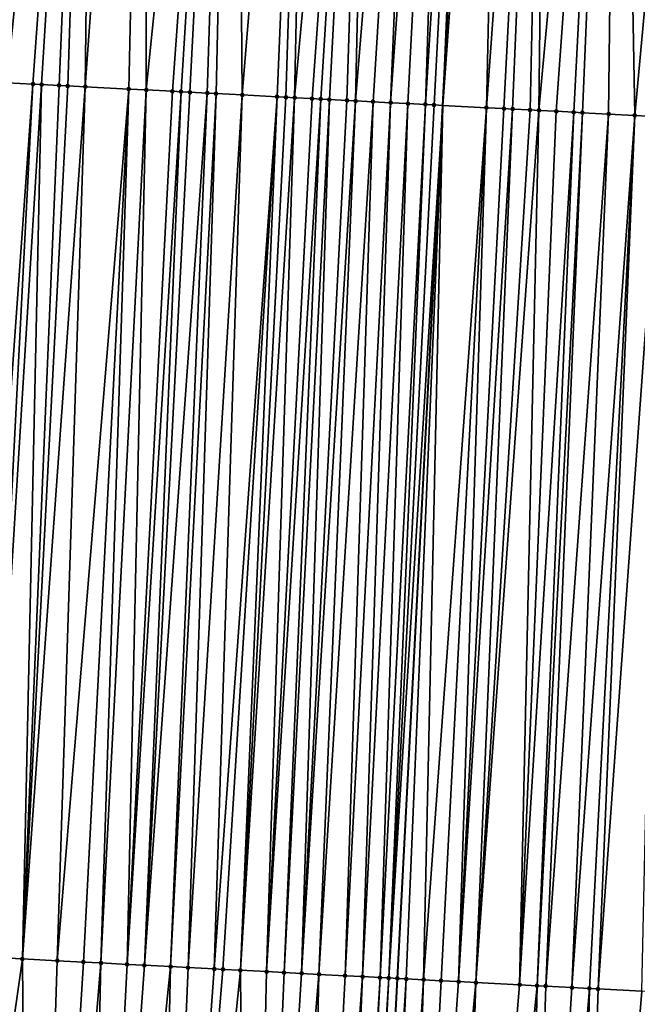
# Model space of a CAD drawing. Header units: feet. Extents: x 2004186 to 2014793, y 836912 to 864902.
# Tile 168 of 974: x 2010497 to 2010511, y 841769 to 841791. Entities that reach past the tile are written whole.
import ezdxf

# ---------------------------------------------------------------- set-up
doc = ezdxf.new("R2010")
doc.units = ezdxf.units.FT
doc.header["$LTSCALE"] = 100
doc.header["$MEASUREMENT"] = 0
for name, color, linetype, lineweight in [('GPL_Skip Line', 2, 'Continuous', 40), ('Road Shots', 4, 'Continuous', 200), ('Road X-Section', 30, 'Continuous', 13)]:
    doc.layers.add(name, color=color, linetype=linetype, lineweight=lineweight)
doc.layers.add('I-77 SB_MM21-27-Surface-TIN', color=7, linetype='Continuous')

msp = doc.modelspace()

# ---------------------------------------------------------------- linework, layer by layer
at = {"layer": 'GPL_Skip Line'}
msp.add_polyline3d([(2010500.497804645, 841629.2494447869, 358.1106486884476), (2010501.171042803, 841649.2346631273, 358.4630833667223), (2010501.844266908, 841669.2194642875, 358.8488537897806), (2010502.517505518, 841689.2046960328, 359.2115603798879), (2010503.190721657, 841709.1892607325, 359.5911526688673), (2010503.86392748, 841729.1735192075, 359.9783854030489), (2010504.736035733, 841749.1497157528, 360.3659574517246), (2010505.775218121, 841769.1207228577, 360.7669388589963), (2010506.814449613, 841789.0937045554, 361.1414845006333), (2010507.850413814, 841809.0650249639, 361.5016049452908), (2010508.88304092, 841829.0349411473, 361.8464383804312), (2010509.915699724, 841849.005470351, 362.1803238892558), (2010510.977430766, 841868.9736087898, 362.541212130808), (2010512.102574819, 841888.9382862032, 362.9095536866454), (2010513.262173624, 841908.9017766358, 363.2277621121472)], dxfattribs=at)
at = {"layer": 'I-77 SB_MM21-27-Surface-TIN', "color": 128, "linetype": 'ByBlock', "lineweight": -2}
for points in [[(2010498.862294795, 841809.5273263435, 361.6412587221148), (2010497.06466728, 841809.6197148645, 361.6732631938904), (2010496.827956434, 841789.6133228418, 361.3019883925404)], [(2010498.862294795, 841809.5273263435, 361.6412587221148), (2010496.827956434, 841789.6133228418, 361.3019883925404), (2010497.427145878, 841789.5821457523, 361.2911676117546)], [(2010498.862294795, 841809.5273263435, 361.6412587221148), (2010497.427145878, 841789.5821457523, 361.2911676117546), (2010497.626875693, 841789.5717533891, 361.2898800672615)], [(2010498.862294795, 841809.5273263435, 361.6412587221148), (2010497.626875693, 841789.5717533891, 361.2898800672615), (2010498.026335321, 841789.5509686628, 361.2911401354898)], [(2010498.862294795, 841809.5273263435, 361.6412587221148), (2010498.026335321, 841789.5509686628, 361.2911401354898), (2010498.226065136, 841789.5405762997, 361.2894943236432)], [(2010498.862294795, 841809.5273263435, 361.6412587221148), (2010498.226065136, 841789.5405762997, 361.2894943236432), (2010498.625524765, 841789.5197915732, 361.2798708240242)], [(2010500.060708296, 841809.4656403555, 361.6252386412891), (2010498.862294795, 841809.5273263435, 361.6412587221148), (2010498.625524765, 841789.5197915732, 361.2798708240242)], [(2010500.060708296, 841809.4656403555, 361.6252386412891), (2010498.625524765, 841789.5197915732, 361.2798708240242), (2010499.624173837, 841789.4678297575, 361.2469508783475)], [(2010500.060708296, 841809.4656403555, 361.6252386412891), (2010499.624173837, 841789.4678297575, 361.2469508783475), (2010500.023633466, 841789.447045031, 361.2419731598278)], [(2010502.058066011, 841809.3628667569, 361.5964730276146), (2010500.060708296, 841809.4656403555, 361.6252386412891), (2010500.023633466, 841789.447045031, 361.2419731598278)], [(2010502.058066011, 841809.3628667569, 361.5964730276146), (2010500.023633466, 841789.447045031, 361.2419731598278), (2010500.622822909, 841789.4158679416, 361.2399327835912)], [(2010502.058066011, 841809.3628667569, 361.5964730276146), (2010500.622822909, 841789.4158679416, 361.2399327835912), (2010500.822552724, 841789.4054755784, 361.2364771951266)], [(2010502.058066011, 841809.3628667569, 361.5964730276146), (2010500.822552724, 841789.4054755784, 361.2364771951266), (2010501.022282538, 841789.3950832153, 361.2351067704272)], [(2010502.058066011, 841809.3628667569, 361.5964730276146), (2010501.022282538, 841789.3950832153, 361.2351067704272), (2010501.421742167, 841789.3742984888, 361.2364172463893)], [(2010502.058066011, 841809.3628667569, 361.5964730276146), (2010501.421742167, 841789.3742984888, 361.2364172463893), (2010501.621471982, 841789.3639061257, 361.2333588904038)], [(2010502.058066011, 841809.3628667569, 361.5964730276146), (2010501.621471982, 841789.3639061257, 361.2333588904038), (2010502.220661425, 841789.3327290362, 361.2157628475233)], [(2010503.855694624, 841809.270499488, 361.5632620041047), (2010502.058066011, 841809.3628667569, 361.5964730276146), (2010502.220661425, 841789.3327290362, 361.2157628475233)], [(2010503.855694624, 841809.270499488, 361.5632620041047), (2010502.220661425, 841789.3327290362, 361.2157628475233), (2010503.019580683, 841789.2911595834, 361.1988437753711)], [(2010503.855694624, 841809.270499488, 361.5632620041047), (2010503.019580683, 841789.2911595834, 361.1988437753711), (2010503.219310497, 841789.2807672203, 361.1970402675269)], [(2010503.855694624, 841809.270499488, 361.5632620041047), (2010503.219310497, 841789.2807672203, 361.1970402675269), (2010503.419040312, 841789.2703748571, 361.1921082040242)], [(2010505.253845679, 841809.1985706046, 361.5424087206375), (2010503.855694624, 841809.270499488, 361.5632620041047), (2010503.419040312, 841789.2703748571, 361.1921082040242)], [(2010505.253845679, 841809.1985706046, 361.5424087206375), (2010503.419040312, 841789.2703748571, 361.1921082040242), (2010503.818499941, 841789.2495901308, 361.1752411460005)], [(2010505.253845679, 841809.1985706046, 361.5424087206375), (2010503.818499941, 841789.2495901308, 361.1752411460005), (2010504.018229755, 841789.2391977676, 361.1698500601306)], [(2010505.253845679, 841809.1985706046, 361.5424087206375), (2010504.018229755, 841789.2391977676, 361.1698500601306), (2010504.21795957, 841789.2288054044, 361.1668207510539)], [(2010505.253845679, 841809.1985706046, 361.5424087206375), (2010504.21795957, 841789.2288054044, 361.1668207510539), (2010504.617419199, 841789.2080206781, 361.1650270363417)], [(2010505.253845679, 841809.1985706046, 361.5424087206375), (2010504.617419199, 841789.2080206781, 361.1650270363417), (2010504.817149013, 841789.197628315, 361.161737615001)], [(2010506.452262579, 841809.1369503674, 361.5226557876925), (2010505.253845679, 841809.1985706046, 361.5424087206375), (2010504.817149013, 841789.197628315, 361.161737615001)], [(2010506.452262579, 841809.1369503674, 361.5226557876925), (2010504.817149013, 841789.197628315, 361.161737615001), (2010505.216608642, 841789.1768435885, 361.1517894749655)], [(2010506.452262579, 841809.1369503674, 361.5226557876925), (2010505.216608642, 841789.1768435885, 361.1517894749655), (2010505.616068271, 841789.1560588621, 361.1468665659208)], [(2010507.051468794, 841809.1060970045, 361.5152344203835), (2010506.452262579, 841809.1369503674, 361.5226557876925), (2010505.616068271, 841789.1560588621, 361.1468665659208)], [(2010507.051468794, 841809.1060970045, 361.5152344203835), (2010505.616068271, 841789.1560588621, 361.1468665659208), (2010506.0155279, 841789.135274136, 361.1471244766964)], [(2010507.051468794, 841809.1060970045, 361.5152344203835), (2010506.0155279, 841789.135274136, 361.1471244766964), (2010506.414987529, 841789.1144894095, 361.1485823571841)], [(2010507.650676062, 841809.0752640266, 361.5066557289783), (2010507.051468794, 841809.1060970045, 361.5152344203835), (2010506.414987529, 841789.1144894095, 361.1485823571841)], [(2010507.650676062, 841809.0752640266, 361.5066557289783), (2010506.414987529, 841789.1144894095, 361.1485823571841), (2010506.614717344, 841789.1040970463, 361.1464077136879)], [(2010507.650676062, 841809.0752640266, 361.5066557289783), (2010506.614717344, 841789.1040970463, 361.1464077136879), (2010506.814449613, 841789.0937045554, 361.1414845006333)], [(2010507.650676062, 841809.0752640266, 361.5066557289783), (2010506.814449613, 841789.0937045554, 361.1414845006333), (2010507.850413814, 841809.0650249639, 361.5016049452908)], [(2010508.249889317, 841809.0445468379, 361.4915033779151), (2010507.850413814, 841809.0650249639, 361.5016049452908), (2010506.814449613, 841789.0937045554, 361.1414845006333)], [(2010508.249889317, 841809.0445468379, 361.4915033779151), (2010506.814449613, 841789.0937045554, 361.1414845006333), (2010507.81309623, 841789.0417428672, 361.116868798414)], [(2010509.24857236, 841808.9932409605, 361.4725264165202), (2010508.249889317, 841809.0445468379, 361.4915033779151), (2010507.81309623, 841789.0417428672, 361.116868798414)], [(2010509.24857236, 841808.9932409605, 361.4725264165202), (2010507.81309623, 841789.0417428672, 361.116868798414), (2010508.212555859, 841789.020958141, 361.1035083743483)], [(2010509.24857236, 841808.9932409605, 361.4725264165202), (2010508.212555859, 841789.020958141, 361.1035083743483), (2010508.412285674, 841789.0105657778, 361.1009146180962)], [(2010509.24857236, 841808.9932409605, 361.4725264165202), (2010508.412285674, 841789.0105657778, 361.1009146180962), (2010508.811745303, 841788.9897810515, 361.1006672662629)], [(2010509.24857236, 841808.9932409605, 361.4725264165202), (2010508.811745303, 841788.9897810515, 361.1006672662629), (2010509.011475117, 841788.9793886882, 361.0960804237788)], [(2010510.846460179, 841808.9110539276, 361.4477059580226), (2010509.24857236, 841808.9932409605, 361.4725264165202), (2010509.011475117, 841788.9793886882, 361.0960804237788)], [(2010510.846460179, 841808.9110539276, 361.4477059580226), (2010509.011475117, 841788.9793886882, 361.0960804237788), (2010509.410934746, 841788.9586039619, 361.0835132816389)], [(2010510.846460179, 841808.9110539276, 361.4477059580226), (2010509.410934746, 841788.9586039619, 361.0835132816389), (2010509.810394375, 841788.9378192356, 361.0785590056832)], [(2010510.846460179, 841808.9110539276, 361.4477059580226), (2010509.810394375, 841788.9378192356, 361.0785590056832), (2010510.01012419, 841788.9274268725, 361.0789627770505)], [(2010510.846460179, 841808.9110539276, 361.4477059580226), (2010510.01012419, 841788.9274268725, 361.0789627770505), (2010510.609313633, 841788.8962497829, 361.0702326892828)], [(2010510.846460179, 841808.9110539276, 361.4477059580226), (2010510.609313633, 841788.8962497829, 361.0702326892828), (2010511.208503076, 841788.8650726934, 361.0674045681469)], [(2010513.043549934, 841808.7979307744, 361.4201624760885), (2010510.846460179, 841808.9110539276, 361.4477059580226), (2010511.208503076, 841788.8650726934, 361.0674045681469)], [(2010513.043549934, 841808.7979307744, 361.4201624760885), (2010511.208503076, 841788.8650726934, 361.0674045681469), (2010511.807692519, 841788.8338956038, 361.0580866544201)], [(2010497.427145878, 841789.5821457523, 361.2911676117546), (2010496.827956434, 841789.6133228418, 361.3019883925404), (2010495.988449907, 841769.6299489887, 360.9098908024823)], [(2010497.427145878, 841789.5821457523, 361.2911676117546), (2010495.988449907, 841769.6299489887, 360.9098908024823), (2010496.387909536, 841769.6091642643, 360.9109119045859)], [(2010497.626875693, 841789.5717533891, 361.2898800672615), (2010497.427145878, 841789.5821457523, 361.2911676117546), (2010496.387909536, 841769.6091642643, 360.9109119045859)], [(2010497.626875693, 841789.5717533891, 361.2898800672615), (2010496.387909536, 841769.6091642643, 360.9109119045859), (2010497.186828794, 841769.5675948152, 360.8934527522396)], [(2010498.026335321, 841789.5509686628, 361.2911401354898), (2010497.626875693, 841789.5717533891, 361.2898800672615), (2010497.186828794, 841769.5675948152, 360.8934527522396)], [(2010498.226065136, 841789.5405762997, 361.2894943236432), (2010498.026335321, 841789.5509686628, 361.2911401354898), (2010497.186828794, 841769.5675948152, 360.8934527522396)], [(2010498.625524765, 841789.5197915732, 361.2798708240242), (2010498.226065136, 841789.5405762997, 361.2894943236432), (2010497.186828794, 841769.5675948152, 360.8934527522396)], [(2010498.625524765, 841789.5197915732, 361.2798708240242), (2010497.186828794, 841769.5675948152, 360.8934527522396), (2010497.985748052, 841769.526025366, 360.8849463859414)], [(2010499.624173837, 841789.4678297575, 361.2469508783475), (2010498.625524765, 841789.5197915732, 361.2798708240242), (2010497.985748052, 841769.526025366, 360.8849463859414)], [(2010499.624173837, 841789.4678297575, 361.2469508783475), (2010497.985748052, 841769.526025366, 360.8849463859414), (2010498.584937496, 841769.4948482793, 360.8767526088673)], [(2010499.624173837, 841789.4678297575, 361.2469508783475), (2010498.584937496, 841769.4948482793, 360.8767526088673), (2010498.984397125, 841769.4740635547, 360.8689802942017)], [(2010500.023633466, 841789.447045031, 361.2419731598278), (2010499.624173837, 841789.4678297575, 361.2469508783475), (2010498.984397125, 841769.4740635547, 360.8689802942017)], [(2010500.023633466, 841789.447045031, 361.2419731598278), (2010498.984397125, 841769.4740635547, 360.8689802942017), (2010499.583586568, 841769.4428864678, 360.85976403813)], [(2010500.622822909, 841789.4158679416, 361.2399327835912), (2010500.023633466, 841789.447045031, 361.2419731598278), (2010499.583586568, 841769.4428864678, 360.85976403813)], [(2010500.822552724, 841789.4054755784, 361.2364771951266), (2010500.622822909, 841789.4158679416, 361.2399327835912), (2010499.583586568, 841769.4428864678, 360.85976403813)], [(2010500.822552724, 841789.4054755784, 361.2364771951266), (2010499.583586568, 841769.4428864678, 360.85976403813), (2010499.983046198, 841769.4221017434, 360.8500538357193)], [(2010501.022282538, 841789.3950832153, 361.2351067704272), (2010500.822552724, 841789.4054755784, 361.2364771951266), (2010499.983046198, 841769.4221017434, 360.8500538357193)], [(2010501.421742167, 841789.3742984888, 361.2364172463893), (2010501.022282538, 841789.3950832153, 361.2351067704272), (2010499.983046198, 841769.4221017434, 360.8500538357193)], [(2010501.421742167, 841789.3742984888, 361.2364172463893), (2010499.983046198, 841769.4221017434, 360.8500538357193), (2010500.582235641, 841769.3909246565, 360.8398990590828)], [(2010501.621471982, 841789.3639061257, 361.2333588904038), (2010501.421742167, 841789.3742984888, 361.2364172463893), (2010500.582235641, 841769.3909246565, 360.8398990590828)], [(2010501.621471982, 841789.3639061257, 361.2333588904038), (2010500.582235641, 841769.3909246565, 360.8398990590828), (2010500.98169527, 841769.3701399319, 360.8251392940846)], [(2010502.220661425, 841789.3327290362, 361.2157628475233), (2010501.621471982, 841789.3639061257, 361.2333588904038), (2010500.98169527, 841769.3701399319, 360.8251392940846)], [(2010502.220661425, 841789.3327290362, 361.2157628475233), (2010500.98169527, 841769.3701399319, 360.8251392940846), (2010501.580884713, 841769.3389628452, 360.8223962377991)], [(2010503.019580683, 841789.2911595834, 361.1988437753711), (2010502.220661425, 841789.3327290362, 361.2157628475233), (2010501.580884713, 841769.3389628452, 360.8223962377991)], [(2010503.019580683, 841789.2911595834, 361.1988437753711), (2010501.580884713, 841769.3389628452, 360.8223962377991), (2010501.780614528, 841769.328570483, 360.8187708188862)], [(2010503.019580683, 841789.2911595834, 361.1988437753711), (2010501.780614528, 841769.328570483, 360.8187708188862), (2010502.180074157, 841769.3077857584, 360.8047407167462)], [(2010503.219310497, 841789.2807672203, 361.1970402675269), (2010503.019580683, 841789.2911595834, 361.1988437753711), (2010502.180074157, 841769.3077857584, 360.8047407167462)], [(2010503.419040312, 841789.2703748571, 361.1921082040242), (2010503.219310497, 841789.2807672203, 361.1970402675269), (2010502.180074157, 841769.3077857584, 360.8047407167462)], [(2010503.419040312, 841789.2703748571, 361.1921082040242), (2010502.180074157, 841769.3077857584, 360.8047407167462), (2010502.779263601, 841769.2766086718, 360.7979527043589)], [(2010503.818499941, 841789.2495901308, 361.1752411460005), (2010503.419040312, 841789.2703748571, 361.1921082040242), (2010502.779263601, 841769.2766086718, 360.7979527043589)], [(2010504.018229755, 841789.2391977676, 361.1698500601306), (2010503.818499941, 841789.2495901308, 361.1752411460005), (2010502.779263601, 841769.2766086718, 360.7979527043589)], [(2010504.018229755, 841789.2391977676, 361.1698500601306), (2010502.779263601, 841769.2766086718, 360.7979527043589), (2010503.17872323, 841769.2558239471, 360.7966566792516)], [(2010504.21795957, 841789.2288054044, 361.1668207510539), (2010504.018229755, 841789.2391977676, 361.1698500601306), (2010503.17872323, 841769.2558239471, 360.7966566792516)], [(2010504.21795957, 841789.2288054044, 361.1668207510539), (2010503.17872323, 841769.2558239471, 360.7966566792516), (2010503.578182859, 841769.2350392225, 360.786062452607)], [(2010504.617419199, 841789.2080206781, 361.1650270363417), (2010504.21795957, 841789.2288054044, 361.1668207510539), (2010503.578182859, 841769.2350392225, 360.786062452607)], [(2010504.817149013, 841789.197628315, 361.161737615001), (2010504.617419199, 841789.2080206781, 361.1650270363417), (2010503.578182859, 841769.2350392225, 360.786062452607)], [(2010504.817149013, 841789.197628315, 361.161737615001), (2010503.578182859, 841769.2350392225, 360.786062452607), (2010503.977642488, 841769.2142544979, 360.7866934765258)], [(2010505.216608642, 841789.1768435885, 361.1517894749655), (2010504.817149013, 841789.197628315, 361.161737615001), (2010503.977642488, 841769.2142544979, 360.7866934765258)], [(2010505.216608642, 841789.1768435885, 361.1517894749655), (2010503.977642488, 841769.2142544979, 360.7866934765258), (2010504.576831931, 841769.1830774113, 360.7819862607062)], [(2010505.616068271, 841789.1560588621, 361.1468665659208), (2010505.216608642, 841789.1768435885, 361.1517894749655), (2010504.576831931, 841769.1830774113, 360.7819862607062)], [(2010505.616068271, 841789.1560588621, 361.1468665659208), (2010504.576831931, 841769.1830774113, 360.7819862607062), (2010504.97629156, 841769.1622926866, 360.7709615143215)], [(2010506.0155279, 841789.135274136, 361.1471244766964), (2010505.616068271, 841789.1560588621, 361.1468665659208), (2010504.97629156, 841769.1622926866, 360.7709615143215)], [(2010506.0155279, 841789.135274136, 361.1471244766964), (2010504.97629156, 841769.1622926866, 360.7709615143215), (2010505.375751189, 841769.141507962, 360.7680186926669)], [(2010506.414987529, 841789.1144894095, 361.1485823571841), (2010506.0155279, 841789.135274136, 361.1471244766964), (2010505.375751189, 841769.141507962, 360.7680186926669)], [(2010506.414987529, 841789.1144894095, 361.1485823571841), (2010505.375751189, 841769.141507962, 360.7680186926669), (2010505.575481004, 841769.1311155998, 360.7686107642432)], [(2010506.614717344, 841789.1040970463, 361.1464077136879), (2010506.414987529, 841789.1144894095, 361.1485823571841), (2010505.575481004, 841769.1311155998, 360.7686107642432)], [(2010506.614717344, 841789.1040970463, 361.1464077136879), (2010505.575481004, 841769.1311155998, 360.7686107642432), (2010506.814449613, 841789.0937045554, 361.1414845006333)], [(2010505.575481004, 841769.1311155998, 360.7686107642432), (2010505.775218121, 841769.1207228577, 360.7669388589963), (2010506.814449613, 841789.0937045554, 361.1414845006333)], [(2010505.974940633, 841769.1103308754, 360.7610385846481), (2010506.814449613, 841789.0937045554, 361.1414845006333), (2010505.775218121, 841769.1207228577, 360.7669388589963)], [(2010506.374400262, 841769.0895461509, 360.7442282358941), (2010506.814449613, 841789.0937045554, 361.1414845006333), (2010505.974940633, 841769.1103308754, 360.7610385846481)], [(2010507.81309623, 841789.0417428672, 361.116868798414), (2010506.814449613, 841789.0937045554, 361.1414845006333), (2010506.374400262, 841769.0895461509, 360.7442282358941)], [(2010507.81309623, 841789.0417428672, 361.116868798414), (2010506.374400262, 841769.0895461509, 360.7442282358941), (2010506.773859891, 841769.0687614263, 360.7371933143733)], [(2010507.81309623, 841789.0417428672, 361.116868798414), (2010506.773859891, 841769.0687614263, 360.7371933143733), (2010507.17331952, 841769.0479767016, 360.7263012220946)], [(2010508.212555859, 841789.020958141, 361.1035083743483), (2010507.81309623, 841789.0417428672, 361.116868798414), (2010507.17331952, 841769.0479767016, 360.7263012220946)], [(2010508.412285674, 841789.0105657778, 361.1009146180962), (2010508.212555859, 841789.020958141, 361.1035083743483), (2010507.17331952, 841769.0479767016, 360.7263012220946)], [(2010508.412285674, 841789.0105657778, 361.1009146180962), (2010507.17331952, 841769.0479767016, 360.7263012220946), (2010507.572779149, 841769.0271919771, 360.7194581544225)], [(2010508.811745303, 841788.9897810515, 361.1006672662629), (2010508.412285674, 841789.0105657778, 361.1009146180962), (2010507.572779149, 841769.0271919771, 360.7194581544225)], [(2010509.011475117, 841788.9793886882, 361.0960804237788), (2010508.811745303, 841788.9897810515, 361.1006672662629), (2010507.572779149, 841769.0271919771, 360.7194581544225)], [(2010509.011475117, 841788.9793886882, 361.0960804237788), (2010507.572779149, 841769.0271919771, 360.7194581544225), (2010508.571428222, 841768.9752301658, 360.6942021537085)], [(2010509.410934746, 841788.9586039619, 361.0835132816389), (2010509.011475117, 841788.9793886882, 361.0960804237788), (2010508.571428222, 841768.9752301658, 360.6942021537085)], [(2010509.810394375, 841788.9378192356, 361.0785590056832), (2010509.410934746, 841788.9586039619, 361.0835132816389), (2010508.571428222, 841768.9752301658, 360.6942021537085)], [(2010509.810394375, 841788.9378192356, 361.0785590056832), (2010508.571428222, 841768.9752301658, 360.6942021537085), (2010508.970887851, 841768.9544454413, 360.6893219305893)], [(2010510.01012419, 841788.9274268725, 361.0789627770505), (2010509.810394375, 841788.9378192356, 361.0785590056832), (2010508.970887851, 841768.9544454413, 360.6893219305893)], [(2010510.01012419, 841788.9274268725, 361.0789627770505), (2010508.970887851, 841768.9544454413, 360.6893219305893), (2010509.170617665, 841768.9440530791, 360.6895673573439)], [(2010510.609313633, 841788.8962497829, 361.0702326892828), (2010510.01012419, 841788.9274268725, 361.0789627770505), (2010509.170617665, 841768.9440530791, 360.6895673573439)], [(2010510.609313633, 841788.8962497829, 361.0702326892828), (2010509.170617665, 841768.9440530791, 360.6895673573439), (2010509.769807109, 841768.9128759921, 360.6811964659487)], [(2010511.208503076, 841788.8650726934, 361.0674045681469), (2010510.609313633, 841788.8962497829, 361.0702326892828), (2010509.769807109, 841768.9128759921, 360.6811964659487)], [(2010511.208503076, 841788.8650726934, 361.0674045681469), (2010509.769807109, 841768.9128759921, 360.6811964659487), (2010510.169266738, 841768.8920912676, 360.6765548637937)], [(2010511.208503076, 841788.8650726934, 361.0674045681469), (2010510.169266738, 841768.8920912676, 360.6765548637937), (2010510.368996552, 841768.8816989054, 360.6766401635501)], [(2010511.807692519, 841788.8338956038, 361.0580866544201), (2010511.208503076, 841788.8650726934, 361.0674045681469), (2010510.368996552, 841768.8816989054, 360.6766401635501)], [(2010511.807692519, 841788.8338956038, 361.0580866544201), (2010510.368996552, 841768.8816989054, 360.6766401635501), (2010511.367645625, 841768.8297370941, 360.6614605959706)], [(2010494.348043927, 841749.7026021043, 360.5494898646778), (2010497.186828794, 841769.5675948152, 360.8934527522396), (2010496.387909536, 841769.6091642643, 360.9109119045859)], [(2010497.343809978, 841749.5432686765, 360.490967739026), (2010497.186828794, 841769.5675948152, 360.8934527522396), (2010494.348043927, 841749.7026021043, 360.5494898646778)], [(2010497.343809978, 841749.5432686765, 360.490967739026), (2010497.985748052, 841769.526025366, 360.8849463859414), (2010497.186828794, 841769.5675948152, 360.8934527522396)], [(2010497.343809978, 841749.5432686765, 360.490967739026), (2010498.584937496, 841769.4948482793, 360.8767526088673), (2010497.985748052, 841769.526025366, 360.8849463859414)], [(2010497.343809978, 841749.5432686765, 360.490967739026), (2010498.984397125, 841769.4740635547, 360.8689802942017), (2010498.584937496, 841769.4948482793, 360.8767526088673)], [(2010498.542112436, 841749.4794613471, 360.4712620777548), (2010498.984397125, 841769.4740635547, 360.8689802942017), (2010497.343809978, 841749.5432686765, 360.490967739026)], [(2010498.542112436, 841749.4794613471, 360.4712620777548), (2010499.583586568, 841769.4428864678, 360.85976403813), (2010498.984397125, 841769.4740635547, 360.8689802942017)], [(2010498.542112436, 841749.4794613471, 360.4712620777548), (2010499.983046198, 841769.4221017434, 360.8500538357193), (2010499.583586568, 841769.4428864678, 360.85976403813)], [(2010498.542112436, 841749.4794613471, 360.4712620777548), (2010500.582235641, 841769.3909246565, 360.8398990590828), (2010499.983046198, 841769.4221017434, 360.8500538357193)], [(2010500.139857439, 841749.3945415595, 360.437144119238), (2010500.582235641, 841769.3909246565, 360.8398990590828), (2010498.542112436, 841749.4794613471, 360.4712620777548)], [(2010500.139857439, 841749.3945415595, 360.437144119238), (2010500.98169527, 841769.3701399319, 360.8251392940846), (2010500.582235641, 841769.3909246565, 360.8398990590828)], [(2010500.139857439, 841749.3945415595, 360.437144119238), (2010501.580884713, 841769.3389628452, 360.8223962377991), (2010500.98169527, 841769.3701399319, 360.8251392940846)], [(2010500.139857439, 841749.3945415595, 360.437144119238), (2010501.780614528, 841769.328570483, 360.8187708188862), (2010501.580884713, 841769.3389628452, 360.8223962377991)], [(2010500.139857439, 841749.3945415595, 360.437144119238), (2010502.180074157, 841769.3077857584, 360.8047407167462), (2010501.780614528, 841769.328570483, 360.8187708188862)], [(2010502.336746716, 841749.277588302, 360.3996728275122), (2010502.180074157, 841769.3077857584, 360.8047407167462), (2010500.139857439, 841749.3945415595, 360.437144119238)], [(2010502.336746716, 841749.277588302, 360.3996728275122), (2010502.779263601, 841769.2766086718, 360.7979527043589), (2010502.180074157, 841769.3077857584, 360.8047407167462)], [(2010502.336746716, 841749.277588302, 360.3996728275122), (2010503.17872323, 841769.2558239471, 360.7966566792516), (2010502.779263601, 841769.2766086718, 360.7979527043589)], [(2010502.336746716, 841749.277588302, 360.3996728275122), (2010503.578182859, 841769.2350392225, 360.786062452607), (2010503.17872323, 841769.2558239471, 360.7966566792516)], [(2010502.336746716, 841749.277588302, 360.3996728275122), (2010503.977642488, 841769.2142544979, 360.7866934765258), (2010503.578182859, 841769.2350392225, 360.786062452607)], [(2010503.535045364, 841749.2137098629, 360.3835277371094), (2010503.977642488, 841769.2142544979, 360.7866934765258), (2010502.336746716, 841749.277588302, 360.3996728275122)], [(2010503.535045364, 841749.2137098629, 360.3835277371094), (2010504.576831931, 841769.1830774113, 360.7819862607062), (2010503.977642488, 841769.2142544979, 360.7866934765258)], [(2010503.535045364, 841749.2137098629, 360.3835277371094), (2010504.97629156, 841769.1622926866, 360.7709615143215), (2010504.576831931, 841769.1830774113, 360.7819862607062)], [(2010503.934477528, 841749.1924036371, 360.378817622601), (2010504.97629156, 841769.1622926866, 360.7709615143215), (2010503.535045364, 841749.2137098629, 360.3835277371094)], [(2010504.134195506, 841749.1817859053, 360.3746910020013), (2010504.97629156, 841769.1622926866, 360.7709615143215), (2010503.934477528, 841749.1924036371, 360.378817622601)], [(2010504.134195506, 841749.1817859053, 360.3746910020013), (2010505.375751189, 841769.141507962, 360.7680186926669), (2010504.97629156, 841769.1622926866, 360.7709615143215)], [(2010504.333915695, 841749.1712094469, 360.3684977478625), (2010505.375751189, 841769.141507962, 360.7680186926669), (2010504.134195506, 841749.1817859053, 360.3746910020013)], [(2010504.333915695, 841749.1712094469, 360.3684977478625), (2010505.575481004, 841769.1311155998, 360.7686107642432), (2010505.375751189, 841769.141507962, 360.7680186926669)], [(2010504.533627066, 841749.1604684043, 360.3705454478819), (2010505.575481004, 841769.1311155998, 360.7686107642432), (2010504.333915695, 841749.1712094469, 360.3684977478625)], [(2010504.533627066, 841749.1604684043, 360.3705454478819), (2010505.775218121, 841769.1207228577, 360.7669388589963), (2010505.575481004, 841769.1311155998, 360.7686107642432)], [(2010504.533627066, 841749.1604684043, 360.3705454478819), (2010504.736035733, 841749.1497157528, 360.3659574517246), (2010505.775218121, 841769.1207228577, 360.7669388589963)], [(2010505.974940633, 841769.1103308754, 360.7610385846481), (2010505.775218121, 841769.1207228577, 360.7669388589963), (2010504.736035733, 841749.1497157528, 360.3659574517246)], [(2010504.933063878, 841749.1392489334, 360.3614914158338), (2010505.974940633, 841769.1103308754, 360.7610385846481), (2010504.736035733, 841749.1497157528, 360.3659574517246)], [(2010505.132785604, 841749.1287011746, 360.3538611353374), (2010505.974940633, 841769.1103308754, 360.7610385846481), (2010504.933063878, 841749.1392489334, 360.3614914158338)], [(2010505.132785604, 841749.1287011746, 360.3538611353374), (2010506.374400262, 841769.0895461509, 360.7442282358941), (2010505.974940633, 841769.1103308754, 360.7610385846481)], [(2010505.731937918, 841749.096817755, 360.3429946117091), (2010506.374400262, 841769.0895461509, 360.7442282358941), (2010505.132785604, 841749.1287011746, 360.3538611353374)], [(2010505.731937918, 841749.096817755, 360.3429946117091), (2010506.773859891, 841769.0687614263, 360.7371933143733), (2010506.374400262, 841769.0895461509, 360.7442282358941)], [(2010505.731937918, 841749.096817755, 360.3429946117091), (2010507.17331952, 841769.0479767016, 360.7263012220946), (2010506.773859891, 841769.0687614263, 360.7371933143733)], [(2010505.731937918, 841749.096817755, 360.3429946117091), (2010507.572779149, 841769.0271919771, 360.7194581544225), (2010507.17331952, 841769.0479767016, 360.7263012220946)], [(2010506.930246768, 841749.0331297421, 360.3173146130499), (2010507.572779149, 841769.0271919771, 360.7194581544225), (2010505.731937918, 841749.096817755, 360.3429946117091)], [(2010506.930246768, 841749.0331297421, 360.3173146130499), (2010508.571428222, 841768.9752301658, 360.6942021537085), (2010507.572779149, 841769.0271919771, 360.7194581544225)], [(2010506.930246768, 841749.0331297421, 360.3173146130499), (2010508.970887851, 841768.9544454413, 360.6893219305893), (2010508.571428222, 841768.9752301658, 360.6942021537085)], [(2010508.527982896, 841748.948044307, 360.2914908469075), (2010508.970887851, 841768.9544454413, 360.6893219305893), (2010506.930246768, 841749.0331297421, 360.3173146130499)], [(2010508.527982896, 841748.948044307, 360.2914908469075), (2010509.170617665, 841768.9440530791, 360.6895673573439), (2010508.970887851, 841768.9544454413, 360.6893219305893)], [(2010508.527982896, 841748.948044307, 360.2914908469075), (2010509.769807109, 841768.9128759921, 360.6811964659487), (2010509.170617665, 841768.9440530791, 360.6895673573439)], [(2010508.527982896, 841748.948044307, 360.2914908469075), (2010510.169266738, 841768.8920912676, 360.6765548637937), (2010509.769807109, 841768.9128759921, 360.6811964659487)], [(2010509.72628133, 841748.8841618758, 360.2755456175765), (2010510.169266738, 841768.8920912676, 360.6765548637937), (2010508.527982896, 841748.948044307, 360.2914908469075)], [(2010509.72628133, 841748.8841618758, 360.2755456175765), (2010510.368996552, 841768.8816989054, 360.6766401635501), (2010510.169266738, 841768.8920912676, 360.6765548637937)], [(2010509.72628133, 841748.8841618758, 360.2755456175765), (2010511.367645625, 841768.8297370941, 360.6614605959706), (2010510.368996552, 841768.8816989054, 360.6766401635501)], [(2010509.72628133, 841748.8841618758, 360.2755456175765), (2010511.567375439, 841768.8193447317, 360.6568421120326), (2010511.367645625, 841768.8297370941, 360.6614605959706)], [(2010511.324017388, 841748.799075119, 360.2497880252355), (2010511.567375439, 841768.8193447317, 360.6568421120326), (2010509.72628133, 841748.8841618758, 360.2755456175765)]]:
    msp.add_3dface(points, dxfattribs=at)
at = {"layer": 'Road Shots', "lineweight": 100}
for p in [(2010497.427145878, 841789.5821457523, 361.2911676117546), (2010497.626875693, 841789.5717533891, 361.2898800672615), (2010498.026335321, 841789.5509686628, 361.2911401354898), (2010498.226065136, 841789.5405762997, 361.2894943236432), (2010498.625524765, 841789.5197915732, 361.2798708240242), (2010499.624173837, 841789.4678297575, 361.2469508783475), (2010500.023633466, 841789.447045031, 361.2419731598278), (2010500.622822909, 841789.4158679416, 361.2399327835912), (2010500.822552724, 841789.4054755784, 361.2364771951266), (2010501.022282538, 841789.3950832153, 361.2351067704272), (2010501.421742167, 841789.3742984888, 361.2364172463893), (2010501.621471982, 841789.3639061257, 361.2333588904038), (2010502.220661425, 841789.3327290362, 361.2157628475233), (2010503.019580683, 841789.2911595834, 361.1988437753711), (2010503.219310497, 841789.2807672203, 361.1970402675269), (2010503.419040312, 841789.2703748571, 361.1921082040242), (2010503.818499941, 841789.2495901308, 361.1752411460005), (2010504.018229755, 841789.2391977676, 361.1698500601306), (2010504.21795957, 841789.2288054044, 361.1668207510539), (2010504.617419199, 841789.2080206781, 361.1650270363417), (2010504.817149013, 841789.197628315, 361.161737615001), (2010505.216608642, 841789.1768435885, 361.1517894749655), (2010505.616068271, 841789.1560588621, 361.1468665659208), (2010506.0155279, 841789.135274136, 361.1471244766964), (2010506.414987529, 841789.1144894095, 361.1485823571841), (2010506.614717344, 841789.1040970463, 361.1464077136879), (2010507.81309623, 841789.0417428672, 361.116868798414), (2010508.212555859, 841789.020958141, 361.1035083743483), (2010508.412285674, 841789.0105657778, 361.1009146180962), (2010508.811745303, 841788.9897810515, 361.1006672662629), (2010509.011475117, 841788.9793886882, 361.0960804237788), (2010509.410934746, 841788.9586039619, 361.0835132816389), (2010509.810394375, 841788.9378192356, 361.0785590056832), (2010510.01012419, 841788.9274268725, 361.0789627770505), (2010510.609313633, 841788.8962497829, 361.0702326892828), (2010511.208503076, 841788.8650726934, 361.0674045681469), (2010497.186828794, 841769.5675948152, 360.8934527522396), (2010497.985748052, 841769.526025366, 360.8849463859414), (2010498.584937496, 841769.4948482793, 360.8767526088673), (2010498.984397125, 841769.4740635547, 360.8689802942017), (2010499.583586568, 841769.4428864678, 360.85976403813), (2010499.983046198, 841769.4221017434, 360.8500538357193), (2010500.582235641, 841769.3909246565, 360.8398990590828), (2010500.98169527, 841769.3701399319, 360.8251392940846), (2010501.580884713, 841769.3389628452, 360.8223962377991), (2010501.780614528, 841769.328570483, 360.8187708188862), (2010502.180074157, 841769.3077857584, 360.8047407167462), (2010502.779263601, 841769.2766086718, 360.7979527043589), (2010503.17872323, 841769.2558239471, 360.7966566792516), (2010503.578182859, 841769.2350392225, 360.786062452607), (2010503.977642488, 841769.2142544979, 360.7866934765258), (2010504.576831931, 841769.1830774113, 360.7819862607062), (2010504.97629156, 841769.1622926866, 360.7709615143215), (2010505.375751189, 841769.141507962, 360.7680186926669), (2010505.575481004, 841769.1311155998, 360.7686107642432), (2010505.775210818, 841769.1207232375, 360.7669390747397), (2010505.974940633, 841769.1103308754, 360.7610385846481), (2010506.374400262, 841769.0895461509, 360.7442282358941), (2010506.773859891, 841769.0687614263, 360.7371933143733), (2010507.17331952, 841769.0479767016, 360.7263012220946), (2010507.572779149, 841769.0271919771, 360.7194581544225), (2010508.571428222, 841768.9752301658, 360.6942021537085), (2010508.970887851, 841768.9544454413, 360.6893219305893), (2010509.170617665, 841768.9440530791, 360.6895673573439), (2010509.769807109, 841768.9128759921, 360.6811964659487), (2010510.169266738, 841768.8920912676, 360.6765548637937), (2010510.368996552, 841768.8816989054, 360.6766401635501)]:
    msp.add_point(p, dxfattribs=at)
at = {"layer": 'Road X-Section', "extrusion": (-0.05196181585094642, -0.9986490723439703, 8.825793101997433e-10), "elevation": -945121.4823965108, "flags": 128}
msp.add_lwpolyline([(1964020.075316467, 361.5695278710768), (1964020.475316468, 361.562158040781), (1964020.875316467, 361.5470345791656), (1964021.075316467, 361.5391710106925), (1964021.275316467, 361.5339374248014), (1964021.475316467, 361.531515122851), (1964022.275316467, 361.5361310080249), (1964022.475316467, 361.5337070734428), (1964023.075316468, 361.5163301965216), (1964023.475316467, 361.5052472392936), (1964023.875316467, 361.5007366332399), (1964024.275316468, 361.5007966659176), (1964024.475316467, 361.4963042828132), (1964024.875316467, 361.4799093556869), (1964025.275316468, 361.4602619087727), (1964025.675316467, 361.4451669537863), (1964026.075316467, 361.4342347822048), (1964026.275316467, 361.4313618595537), (1964026.675316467, 361.4339737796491), (1964027.075316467, 361.4414918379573), (1964027.275316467, 361.4432532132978), (1964027.475316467, 361.4414879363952), (1964027.675316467, 361.4344837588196), (1964028.075316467, 361.4121432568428), (1964028.275316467, 361.4038539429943), (1964028.475316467, 361.3984625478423), (1964028.675316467, 361.3957006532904), (1964029.075316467, 361.3963044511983), (1964029.275316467, 361.3975419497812), (1964029.675316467, 361.3916129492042), (1964029.875316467, 361.3878365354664), (1964030.475316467, 361.3866510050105), (1964030.875316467, 361.382524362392), (1964031.475316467, 361.385805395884), (1964031.675316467, 361.3844122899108), (1964032.075316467, 361.3760190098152), (1964032.475316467, 361.3645072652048), (1964033.075316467, 361.3534367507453), (1964033.675316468, 361.347959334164), (1964034.075316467, 361.3373108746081), (1964034.275316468, 361.3355057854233), (1964034.675316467, 361.3421604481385), (1964035.075316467, 361.3409193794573), (1964035.675316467, 361.3350386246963), (1964036.275316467, 361.3253554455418), (1964036.675316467, 361.3271485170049), (1964036.875316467, 361.325017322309), (1964037.475316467, 361.3143503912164), (1964038.275316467, 361.3064099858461), (1964038.475316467, 361.305977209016), (1964038.875316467, 361.3111010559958), (1964039.075316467, 361.311113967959), (1964039.475316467, 361.3054281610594), (1964039.875316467, 361.3028225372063), (1964040.475316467, 361.2920017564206), (1964040.675316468, 361.2907142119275), (1964041.075316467, 361.2919742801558), (1964041.275316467, 361.2903284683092), (1964041.675316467, 361.2807049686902), (1964042.675316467, 361.2477850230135), (1964043.075316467, 361.2428073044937), (1964043.675316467, 361.2407669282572), (1964043.875316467, 361.2373113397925), (1964044.075316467, 361.2359409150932), (1964044.475316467, 361.2372513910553), (1964044.675316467, 361.2341930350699), (1964045.275316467, 361.2165969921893), (1964046.075316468, 361.1996779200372), (1964046.275316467, 361.1978744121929), (1964046.475316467, 361.1929423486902), (1964046.875316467, 361.1760752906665), (1964047.075316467, 361.1706842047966), (1964047.275316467, 361.1676548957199), (1964047.675316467, 361.1658611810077), (1964047.875316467, 361.1625717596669), (1964048.275316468, 361.1526236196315), (1964048.675316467, 361.1477007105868), (1964049.075316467, 361.1479586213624), (1964049.475316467, 361.1494165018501), (1964049.675316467, 361.1472418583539), (1964050.875316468, 361.11770294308), (1964051.275316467, 361.1043425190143), (1964051.475316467, 361.1017487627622), (1964051.875316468, 361.1015014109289), (1964052.075316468, 361.0969145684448), (1964052.475316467, 361.0843474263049), (1964052.875316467, 361.0793931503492), (1964053.075316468, 361.0797969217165), (1964053.675316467, 361.0710668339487), (1964054.275316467, 361.0682387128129), (1964054.875316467, 361.0589207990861), (1964055.475316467, 361.0568018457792), (1964056.275316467, 361.0356688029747), (1964056.475316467, 361.0328467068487), (1964056.875316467, 361.0310535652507), (1964057.275316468, 361.0238505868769), (1964057.675316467, 361.0144393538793), (1964058.075316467, 361.0126873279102), (1964058.275316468, 361.0097016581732), (1964058.675316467, 360.9980026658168), (1964059.075316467, 360.9888742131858), (1964059.275316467, 360.9804563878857), (1964059.675316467, 360.9716608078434), (1964059.875316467, 360.9694086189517), (1964060.075316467, 360.9697116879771), (1964060.275316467, 360.9727351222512), (1964060.475316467, 360.9733075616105), (1964060.675316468, 360.9714639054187), (1964061.075316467, 360.9610047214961), (1964061.875316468, 360.9346326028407), (1964062.875316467, 360.8930741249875), (1964063.075316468, 360.8833888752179), (1964063.275316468, 360.8781329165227), (1964063.875316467, 360.8772917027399), (1964064.075316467, 360.8725929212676), (1964064.275316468, 360.8648522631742), (1964065.075316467, 360.8153222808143), (1964065.475316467, 360.7975638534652), (1964065.875316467, 360.7735482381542), (1964066.475316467, 360.7542028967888), (1964067.075316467, 360.7271316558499)], dxfattribs=at)
at = {"layer": 'Road X-Section', "extrusion": (0.05196181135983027, 0.9986490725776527, 7.77659903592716e-10), "elevation": 945101.4735644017, "flags": 128}
msp.add_lwpolyline([(-1964020.879566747, 361.1702412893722), (-1964021.079566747, 361.1691254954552), (-1964021.479566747, 361.1718871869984), (-1964021.879566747, 361.1699526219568), (-1964022.479566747, 361.1742429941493), (-1964023.079566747, 361.1653597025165), (-1964023.479566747, 361.1539839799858), (-1964023.679566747, 361.1517700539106), (-1964024.079566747, 361.1545915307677), (-1964024.279566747, 361.1541767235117), (-1964024.679566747, 361.1480242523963), (-1964024.879566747, 361.1408021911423), (-1964025.279566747, 361.121799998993), (-1964025.479566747, 361.1153393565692), (-1964025.679566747, 361.1140467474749), (-1964025.879566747, 361.1158432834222), (-1964026.079566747, 361.1136367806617), (-1964026.479566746, 361.1010170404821), (-1964026.679566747, 361.0984768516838), (-1964026.879566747, 361.0991143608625), (-1964027.079566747, 361.1021764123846), (-1964027.279566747, 361.1022920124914), (-1964027.479566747, 361.0994060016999), (-1964028.079566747, 361.0822276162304), (-1964028.279566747, 361.0790123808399), (-1964028.679566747, 361.0750355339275), (-1964029.079566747, 361.0606296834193), (-1964029.279566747, 361.0578129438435), (-1964029.679566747, 361.0634154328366), (-1964029.879566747, 361.0640520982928), (-1964030.079566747, 361.0603667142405), (-1964030.279566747, 361.0535061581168), (-1964030.679566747, 361.0516524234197), (-1964031.079566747, 361.0429067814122), (-1964031.879566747, 361.0322581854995), (-1964032.279566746, 361.0205756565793), (-1964032.879566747, 361.0001803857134), (-1964033.279566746, 360.9956660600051), (-1964033.679566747, 360.9985921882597), (-1964033.879566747, 360.9956813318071), (-1964034.279566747, 360.9778047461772), (-1964034.479566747, 360.973412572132), (-1964034.679566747, 360.9725465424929), (-1964035.279566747, 360.9792606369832), (-1964035.679566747, 360.9781864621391), (-1964035.879566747, 360.9733599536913), (-1964036.079566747, 360.971024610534), (-1964036.479566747, 360.9741881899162), (-1964036.879566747, 360.9719916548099), (-1964037.079566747, 360.9680233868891), (-1964037.279566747, 360.9619094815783), (-1964037.679566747, 360.9456422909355), (-1964037.879566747, 360.9422914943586), (-1964038.479566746, 360.9441333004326), (-1964038.879566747, 360.9373252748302), (-1964039.879566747, 360.9119597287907), (-1964040.079566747, 360.9091558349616), (-1964040.479566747, 360.9101769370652), (-1964041.279566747, 360.8927177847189), (-1964042.079566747, 360.8842114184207), (-1964042.679566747, 360.8760176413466), (-1964043.079566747, 360.8682453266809), (-1964043.679566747, 360.8590290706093), (-1964044.079566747, 360.8493188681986), (-1964044.679566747, 360.8391640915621), (-1964045.079566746, 360.8244043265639), (-1964045.679566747, 360.8216612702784), (-1964045.879566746, 360.8180358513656), (-1964046.279566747, 360.8040057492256), (-1964046.879566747, 360.7972177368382), (-1964047.279566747, 360.795921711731), (-1964047.679566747, 360.7853274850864), (-1964048.079566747, 360.7859585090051), (-1964048.679566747, 360.7812512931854), (-1964049.079566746, 360.7702265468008), (-1964049.479566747, 360.7672837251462), (-1964049.679566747, 360.7678757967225), (-1964049.879566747, 360.766204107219), (-1964050.079566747, 360.7603036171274), (-1964050.479566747, 360.7434932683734), (-1964050.879566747, 360.7364583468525), (-1964051.279566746, 360.7255662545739), (-1964051.679566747, 360.7187231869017), (-1964052.679566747, 360.6934671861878), (-1964053.079566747, 360.6885869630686), (-1964053.279566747, 360.6888323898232), (-1964053.879566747, 360.680461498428), (-1964054.279566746, 360.675819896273), (-1964054.479566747, 360.6759051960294), (-1964055.479566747, 360.6607256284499), (-1964055.679566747, 360.6561071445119), (-1964056.079566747, 360.6512765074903), (-1964056.279566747, 360.6430975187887), (-1964056.479566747, 360.6387843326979), (-1964056.679566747, 360.6394690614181), (-1964057.479566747, 360.6258298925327), (-1964057.679566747, 360.6208517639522), (-1964058.079566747, 360.6162899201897), (-1964059.479566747, 360.5869715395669), (-1964060.079566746, 360.575135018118), (-1964060.279566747, 360.5700418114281), (-1964060.679566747, 360.5646945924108), (-1964061.079566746, 360.549932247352), (-1964061.479566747, 360.5382089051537), (-1964061.679566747, 360.5352519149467), (-1964062.079566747, 360.5353792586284), (-1964062.279566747, 360.5330507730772), (-1964062.479566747, 360.5248036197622), (-1964062.679566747, 360.5117354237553), (-1964062.879566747, 360.5021454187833), (-1964063.279566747, 360.4910256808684), (-1964063.679566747, 360.4748947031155), (-1964064.079566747, 360.4682570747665), (-1964064.279566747, 360.458621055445), (-1964064.879566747, 360.4262174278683), (-1964065.679566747, 360.3905935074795), (-1964066.079566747, 360.377539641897), (-1964066.479566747, 360.3590857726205), (-1964066.879566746, 360.343025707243)], dxfattribs=at)

doc.saveas('drawing.dxf')
